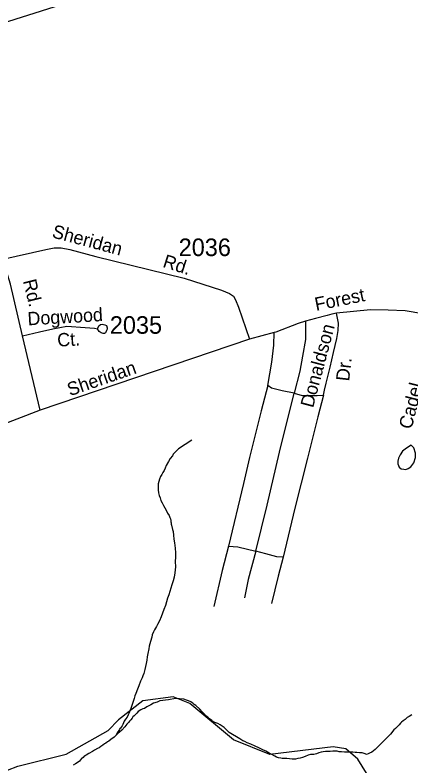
# Model space of a CAD drawing. Extents: x 2260773 to 2342389, y 552869 to 618546.
# Drawn here: x 2316729 to 2319547, y 575994 to 581334 of the extents above; entities that cross this region are included whole.
import ezdxf

# ---------------------------------------------------------------- set-up
doc = ezdxf.new("R2010")
doc.units = 0
for name, color, linetype in [('Exist Boundary Political City Limit New', 7, 'Continuous'), ('Exist Hydrographic Misc Water Feature', 7, 'Continuous'), ('Exist Road Non-System Type 51', 7, 'Continuous'), ('Exist Road Non-System Type 51 Label', 7, 'Continuous'), ('Exist Road Secondary Type 51 Attributed', 7, 'Continuous'), ('Exist Road Secondary Type 51 Label', 7, 'Continuous'), ('Exist Road Secondary Type 51 Number Label', 7, 'Continuous'), ('Map Preparation Boundary City Limit Buffer Line', 7, 'Continuous')]:
    doc.layers.add(name, color=color, linetype=linetype)

msp = doc.modelspace()

# ---------------------------------------------------------------- linework, layer by layer
at = {"layer": 'Exist Boundary Political City Limit New'}
msp.add_lwpolyline([(2317147.2, 581434.1), (2315839.8, 581022.8), (2315302, 580851.4), (2315268.5, 580840.8), (2315261.8, 580838.6), (2315139.2, 580800.2), (2315046.5, 580769.4), (2315000, 580753.9)], dxfattribs=at)
at = {"layer": 'Exist Hydrographic Misc Water Feature'}
for points in [[(2317986.9, 578307.1), (2317893.2, 578244.1), (2317879.6, 578234), (2317867.7, 578222), (2317855.6, 578207.6), (2317850.3, 578195.8), (2317834.1, 578175.5), (2317820.2, 578155.3), (2317805, 578125.2), (2317796.8, 578106.9), (2317791.3, 578091.1), (2317781.4, 578075.2), (2317773.4, 578061), (2317765.4, 578048.8), (2317757.8, 578028.9), (2317752.3, 578012.7), (2317748.4, 577994.6), (2317746.8, 577974.6), (2317746.6, 577952.7), (2317750.9, 577930.5), (2317755.2, 577912.9), (2317761.5, 577894.9), (2317767.5, 577877), (2317775.5, 577859.1), (2317785.7, 577841), (2317794.1, 577825.1), (2317804.4, 577807.3), (2317814.6, 577787.6), (2317824.9, 577769.4), (2317831, 577755.5), (2317834.9, 577745.6), (2317837.2, 577733.9), (2317838.8, 577723.9), (2317839.2, 577717.7), (2317841.3, 577707.7), (2317843.3, 577701.7), (2317849.5, 577670), (2317854, 577655.9), (2317856.1, 577630.1), (2317858.1, 577602.1), (2317862.8, 577575.9), (2317869.2, 577538.1), (2317871.6, 577504.4), (2317871.8, 577474.4), (2317869.8, 577442.3), (2317870.8, 577404.4), (2317867.1, 577362.4), (2317861.2, 577332), (2317855.6, 577304), (2317846, 577275.9), (2317838.2, 577252), (2317830.4, 577228), (2317822.8, 577205.6), (2317815, 577181.6), (2317807.2, 577155.6), (2317799.5, 577129.6), (2317787.6, 577101.4), (2317778.1, 577075.3), (2317768.5, 577047.5), (2317757, 577019.2), (2317743.1, 576995), (2317734.9, 576979.2), (2317721.5, 576956.8), (2317713.7, 576941), (2317705.7, 576920.7), (2317702.1, 576904.6), (2317692.6, 576872.4), (2317684.8, 576838.7), (2317680.9, 576820.6), (2317673.6, 576786.4), (2317669.5, 576764.3), (2317666, 576740.6), (2317661.9, 576716.4), (2317652.8, 576674.4), (2317644.8, 576644.4), (2317639.1, 576628.2), (2317633, 576614.1), (2317621.3, 576590), (2317609.6, 576558.1), (2317600.1, 576533.9), (2317588.3, 576501.6), (2317582.7, 576485.8), (2317576.8, 576467.7), (2317566.9, 576437.5), (2317553.6, 576395.4), (2317543.6, 576373.3), (2317537.8, 576361.2), (2317533.9, 576351.3), (2317526.1, 576335), (2317514.6, 576318.9), (2317506.6, 576305.1), (2317500.5, 576293), (2317496.6, 576282.7), (2317490.6, 576272.6), (2317485.1, 576262.5), (2317479.2, 576256.5), (2317475.1, 576252.6), (2317471.6, 576246.7), (2317467.3, 576238.4), (2317463.2, 576232.5)], [(2319230.1, 576067.6), (2319220.1, 576073.6), (2319206.3, 576077.3), (2319200.4, 576079.4), (2319180.3, 576081.2), (2319162.2, 576082.7), (2319150.3, 576082.9), (2319132.3, 576084.3), (2319092.3, 576084.3), (2319073.9, 576085.8), (2319052.1, 576087.5), (2319036.3, 576087.4), (2319022, 576091.2), (2319004.1, 576091.1), (2318990.2, 576091.2), (2318972.2, 576090.6), (2318956.2, 576090.6), (2318938.1, 576090.4), (2318922.1, 576088.4), (2318908.2, 576086), (2318892.2, 576079.9), (2318874.1, 576073.7), (2318856.1, 576069.5), (2318832.3, 576067.4), (2318816.3, 576063), (2318794.6, 576054.9), (2318774.5, 576046.9), (2318758.5, 576042.5), (2318742.9, 576040.4), (2318724.7, 576036.2), (2318700.9, 576036.1), (2318682.8, 576037.6), (2318662.7, 576039.4), (2318647.1, 576039.4), (2318630.9, 576039.4), (2318621.1, 576041.3), (2318605.1, 576044.9), (2318590.8, 576048.7), (2318578.5, 576056.6), (2318556.7, 576068.4), (2318538.3, 576078), (2318514.3, 576091.8), (2318488.2, 576103.4), (2318464.2, 576115.2), (2318438, 576128.8), (2318408.1, 576142.7), (2318382, 576152.3), (2318363.8, 576160.3), (2318351.5, 576166.2), (2318329.5, 576180), (2318305.5, 576193.4), (2318277, 576211.4), (2318253, 576225.2), (2318232.9, 576244.8), (2318218.6, 576260.8), (2318202.6, 576270.5), (2318188.6, 576280.3), (2318172.4, 576288), (2318150.3, 576295.8), (2318134.1, 576305.5), (2318130.2, 576309.8), (2318113.8, 576321.5), (2318101.9, 576333.5), (2318087.8, 576343.3), (2318079.6, 576353.1), (2318061.5, 576372.8), (2318043.3, 576390.6), (2318015.4, 576416.3), (2318005.1, 576424.3), (2317994.9, 576434), (2317980.7, 576443.8), (2317964.7, 576449.9), (2317950.4, 576455.6), (2317930.5, 576463.5), (2317870.6, 576466.8), (2317820.8, 576458.2), (2317800.9, 576455.8), (2317781, 576453.6), (2317760.7, 576449.7), (2317739.4, 576441.2), (2317715, 576433.1), (2317695.3, 576421.1), (2317667.2, 576406.6), (2317649.4, 576396.3), (2317637.7, 576392.4), (2317623.5, 576386), (2317605.7, 576374.1), (2317596, 576363.8), (2317585.8, 576353.6), (2317576.2, 576343.7), (2317568.4, 576335.5), (2317562.4, 576327.5), (2317552.4, 576315.6), (2317542.5, 576305.4), (2317536.6, 576297.3), (2317524.7, 576283.3), (2317511.2, 576265.1), (2317489.6, 576242.7), (2317473.6, 576228.5), (2317461.7, 576218.6)], [(2319303.3, 575817.9), (2319168.4, 576035.6), (2319083.3, 576107.7), (2318992.5, 576123.7), (2318543.4, 576069.4), (2318283.4, 576173.8), (2317972.3, 576430.4), (2317855.4, 576478.1), (2317639.3, 576449.7), (2317465.4, 576314.7)], [(2319553.3, 576351.1), (2319535, 576338.8), (2319520.9, 576330.8), (2319505.3, 576318.6), (2319491.3, 576308.5), (2319479.9, 576298.1), (2319473.7, 576292.1), (2319462, 576280.1), (2319448.1, 576265.9), (2319436.4, 576253.9), (2319426.1, 576243.7), (2319400.7, 576213.5), (2319373, 576185.2), (2319305.4, 576118.3), (2319292, 576104.1), (2319268, 576085.8), (2319251.8, 576078.1), (2319242.2, 576073.9), (2319230.1, 576067.6)], [(2313734.3, 573269.6), (2313691.2, 573409), (2313688.4, 573609.2), (2313769.4, 573884.7), (2313850.4, 574052.1), (2313973.2, 574214.6), (2314451.4, 574716.3), (2314608.2, 574853.8), (2314699.3, 574919.9), (2314765.3, 574971.8), (2315021.2, 575182.3), (2315261.3, 575316.7), (2316042.3, 575630.7), (2316170.4, 575687.9), (2316365.9, 575763.4), (2316423.1, 575787.4), (2316496.3, 575825.2), (2316551.1, 575861.8), (2316674.6, 575955.6), (2316748.9, 575985.4), (2317093.3, 576070), (2317391.4, 576239.6), (2317465.4, 576314.7)], [(2317463.2, 576232.5), (2317459.1, 576228.3), (2317453.7, 576218.6), (2317447.8, 576206.1)], [(2317461.7, 576218.6), (2317447.8, 576206.1)], [(2317447.8, 576206.1), (2317434.1, 576192.4), (2317410.1, 576174.1), (2317396.1, 576164), (2317386.1, 576157.8), (2317374.2, 576149.4), (2317366.4, 576143.3), (2317354.3, 576135.4), (2317340.3, 576125.3), (2317326.6, 576116.8), (2317316.8, 576111.1), (2317294.8, 576099), (2317281.1, 576090.4), (2317253.2, 576076.4), (2317235.4, 576064), (2317227.2, 576058), (2317221.4, 576056), (2317213.6, 576045.8), (2317205.4, 576039.8), (2317201.7, 576040), (2317195.6, 576029.5), (2317187.6, 576019.8), (2317172, 576009.6), (2317158.3, 576001.5), (2317142.1, 575993.4)]]:
    msp.add_lwpolyline(points, dxfattribs=at)
at = {"layer": 'Exist Road Non-System Type 51'}
for points in [[(2318923.7, 578627.9), (2318930.6, 578662.8), (2318944.6, 578713.5), (2318970.8, 578825.4), (2318995.3, 578930.3), (2319019.7, 579029.9), (2319028.5, 579087.6), (2319030.2, 579140), (2319018, 579211.7)], [(2318795.4, 579152.9), (2318797, 579100.7), (2318795.3, 579023.8), (2318774.3, 578904.9), (2318755.1, 578798.3), (2318716.7, 578641)], [(2317315.6, 579100.1), (2317325.4, 579120.1), (2317337.3, 579130.4), (2317349.3, 579132.4), (2317367.2, 579128.6), (2317379.3, 579122.7), (2317385.5, 579106.9), (2317385.7, 579096.9), (2317379.7, 579086.9), (2317372, 579070.7), (2317365.9, 579066.7), (2317355.9, 579066.5), (2317342, 579070.3), (2317327.8, 579080.2), (2317315.6, 579100.1)], [(2318528, 578696.9), (2318555.9, 578863), (2318569.9, 578983.6), (2318573.4, 579073)], [(2318528, 578696.9), (2318481.7, 578514.2), (2318397.8, 578182.1), (2318354.2, 577998.6), (2318249.3, 577552.8)], [(2318716.7, 578641), (2318629.3, 578658.5), (2318554.2, 578677.7), (2318528, 578696.9)], [(2318443.3, 577516.1), (2318523.6, 577843), (2318611, 578220.6), (2318716.7, 578641)], [(2318923.7, 578627.9), (2318884.4, 578473.2), (2318811, 578179.5), (2318720.1, 577821.2), (2318638, 577473.3)], [(2318716.7, 578641), (2318772.6, 578625.2), (2318828.5, 578623.5), (2318879.1, 578625.2), (2318923.7, 578627.9)], [(2319548.3, 578270), (2319514.5, 578249.6), (2319486.7, 578229.3), (2319471, 578203), (2319457.3, 578178.9), (2319453.6, 578156.9), (2319453.8, 578136.9), (2319461.9, 578115.1), (2319478.2, 578103.3), (2319496.2, 578099.4), (2319510.2, 578097.6), (2319528, 578103.7), (2319545.9, 578115.9), (2319567.6, 578144.1), (2319579.2, 578184.2), (2319578.9, 578214.2), (2319566.4, 578252.1), (2319548.3, 578270)], [(2318249.3, 577552.8), (2318202.2, 577378), (2318144.5, 577122.8)], [(2318249.3, 577552.8), (2318314, 577545.8), (2318443.3, 577516.1)], [(2318443.3, 577516.1), (2318389.1, 577315.1), (2318361.2, 577184)], [(2318638, 577473.3), (2318592.6, 577475), (2318514, 577496), (2318443.3, 577516.1)], [(2318638, 577473.3), (2318602.2, 577337.8), (2318553.3, 577143.8)]]:
    msp.add_lwpolyline(points, dxfattribs=at)
at = {"layer": 'Exist Road Secondary Type 51 Attributed'}
for p, q in [((2316907.1, 578520.2), (2316781.7, 579048.9)), ((2318398.7, 579025), (2316907.1, 578520.2)), ((2316907.1, 578520.2), (2316469.8, 578354.3))]:
    msp.add_line(p, q, dxfattribs=at)
for points in [[(2316641.8, 579594.3), (2316948.6, 579665.1), (2317006.4, 579677), (2317056.2, 579677), (2317118.7, 579665), (2317305.1, 579615.1), (2317931.7, 579459.6), (2318198.4, 579374.6), (2318256.6, 579351.3), (2318283.4, 579332.6), (2318297.4, 579304.6), (2318318.4, 579253.4), (2318398.7, 579025)], [(2316781.7, 579048.9), (2316696.7, 579418), (2316641.8, 579594.3)], [(2321641.4, 578633.4), (2321097.6, 578796.3), (2320474.9, 578983), (2320357, 579015.3), (2320258.5, 579046), (2319827.7, 579168), (2319632.1, 579206.4), (2319506, 579226.9), (2319384, 579231.6), (2319260.1, 579234.4), (2319138.3, 579223), (2319018, 579211.7), (2318984.8, 579204.7), (2318949.9, 579194.2), (2318867.8, 579173.3), (2318795.4, 579152.9), (2318743.7, 579138.3), (2318585, 579076.2), (2318573.4, 579073), (2318398.7, 579025)], [(2316781.7, 579048.9), (2316904, 579078), (2316998.6, 579100.1), (2317098.1, 579118.5), (2317229.1, 579108), (2317294.7, 579103.6), (2317315.6, 579100.1)]]:
    msp.add_lwpolyline(points, dxfattribs=at)
at = {"layer": 'Map Preparation Boundary City Limit Buffer Line'}
msp.add_lwpolyline([(2317147.2, 581434.1), (2315839.8, 581022.8), (2315302, 580851.4), (2315268.5, 580840.8), (2315261.8, 580838.6), (2315139.2, 580800.2), (2315046.5, 580769.4), (2315000, 580753.9)], dxfattribs=at)

# ---------------------------------------------------------------- texts
at = {"layer": 'Exist Road Non-System Type 51 Label'}
for s, rotation, p in [('Donaldson', 75.1888, (2318850.2, 578532.2)), ('Dr.', 83.6295, (2319107, 578722.9)), ('Cadel', 75.8896, (2319550.9, 578379.5))]:
    msp.add_text(s, height=95, rotation=rotation, dxfattribs=at).set_placement(p)
at = {"layer": 'Exist Road Secondary Type 51 Label'}
for s, rotation, p in [('Sheridan', 345.0127, (2316986.5, 579751.4)), ('Rd.', 342.1974, (2317774.6, 579541.2)), ('Rd.', 283.7384, (2316784.6, 579440.5)), ('Forest', 11.4142, (2318872.2, 579226.6)), ('Dogwood', 3.3351, (2316820.3, 579123.6)), ('Ct.', 3.3351, (2317032, 578972)), ('Sheridan', 19.0046, (2317119.7, 578618.7))]:
    msp.add_text(s, height=95, rotation=rotation, dxfattribs=at).set_placement(p)
at = {"layer": 'Exist Road Secondary Type 51 Number Label'}
for s, p in [('2036', (2317893.6, 579617.3)), ('2035', (2317403.6, 579064.1))]:
    msp.add_text(s, height=125, dxfattribs=at).set_placement(p)

doc.saveas('drawing.dxf')
